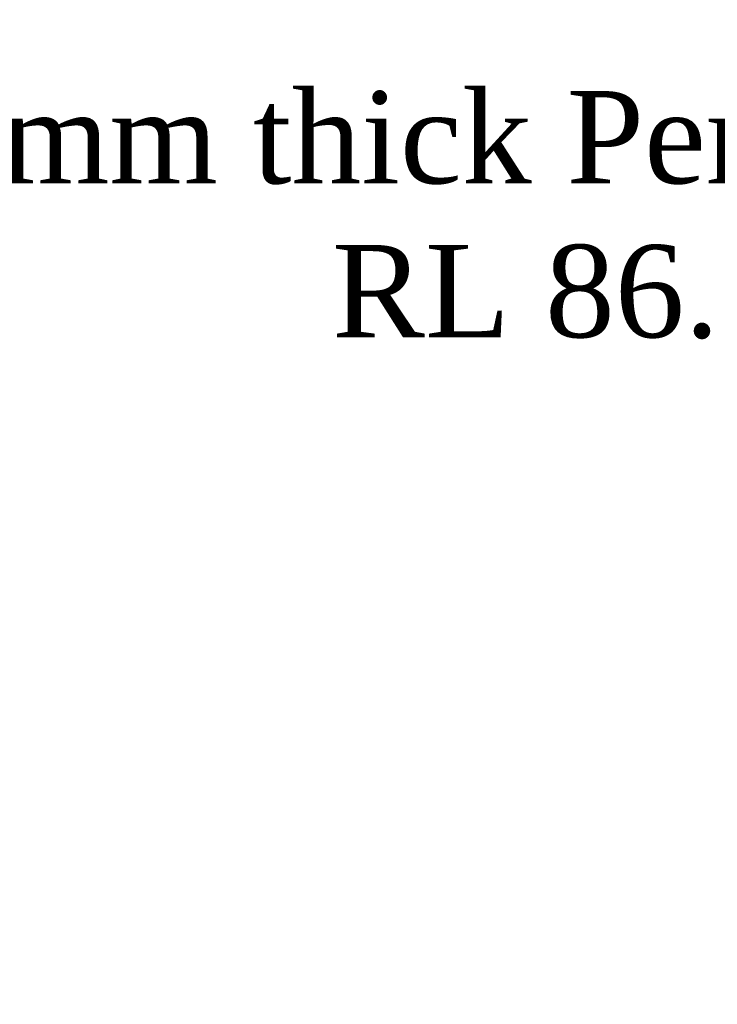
# Model space of a CAD drawing. Header units: millimetres. Extents: x -20950785 to 389010297, y -11535949 to 14056629.
# Tile 458 of 654: x 14697116 to 14701649, y -367452 to -361053. Entities that reach past the tile are written whole.
import ezdxf
from ezdxf import colors
from ezdxf.entities.mleader import LeaderData, LeaderLine
from ezdxf.math import Vec2, Vec3

# ---------------------------------------------------------------- set-up
doc = ezdxf.new("R2010")
doc.units = ezdxf.units.MM
doc.header["$LTSCALE"] = 60
doc.header["$MEASUREMENT"] = 0

msp = doc.modelspace()

# ---------------------------------------------------------------- linework, layer by layer
at = {"color": 7, "linetype": 'Continuous', "lineweight": 9, "ltscale": 2}
msp.add_circle((14751148.1, -376200.45), 347474.95, dxfattribs=at)

# ---------------------------------------------------------------- texts
at = {"linetype": 'Continuous', "lineweight": 9, "insert": (14648301.79, -365064.49), "char_height": 1300, "width": 25045.2677, "attachment_point": 1}
msp.add_mtext('\\pi5418.09167,t45718.09167;{\\fTimes New Roman|b0|i0|c0|p18;\\L ELEVATION OF \\P\\pi2504.57329,t42804.57329;ABUTMENT ELEMENT \\P\\pi7381.21352,t47681.21352;DIRECTION}', dxfattribs=at)

# ---------------------------------------------------------------- leaders
at = {"color": 7, "linetype": 'Continuous', "lineweight": 9, "ltscale": 2}
ml = msp.add_multileader_mtext('Standard', dxfattribs=at)
ml.set_content('{\\fTimes New Roman|b0|i0|c0|p18;\\C256;6mm thick Permanent liner \\PRL 86.700M}', color=7)
ml.set_leader_properties()
ml.build(insert=Vec2(0, 0))
ml.multileader.update_dxf_attribs({"text_right_attachment_type": 6, "dogleg_length": 0.36, "arrow_head_size": 500})
ctx = ml.context
ctx.base_point, ctx.char_height, ctx.arrow_head_size, ctx.landing_gap_size, ctx.plane_origin = Vec3(14696667.89, -361823.18), 600, 500, 0.09, Vec3(14694222.53, -360859.29)
ctx.right_attachment, ctx.text_align_type = 6, 1
notes = []
notes.append((ctx, [(0, (1, 1, 0), (14696667.53, -361823.18), (1, 0), 0.36, [(0, [(14694222.53, -362722.29)], 0, [])])]))
ctx.mtext.insert, ctx.mtext.alignment, ctx.mtext.flow_direction = Vec3(14701486.37, -361517.13), 2, 5
for ctx, leaders in notes:
    for number, flags, end, landing, length, lines in leaders:
        leader = LeaderData()
        leader.index, (leader.has_last_leader_line, leader.has_dogleg_vector, leader.attachment_direction) = number, flags
        leader.last_leader_point, leader.dogleg_vector, leader.dogleg_length = Vec3(end), Vec3(landing), length
        for number, points, colour, breaks in lines:
            line = LeaderLine()
            line.index, line.vertices, line.color, line.breaks = number, Vec3.list(points), colors.encode_raw_color(colour), breaks
            leader.lines.append(line)
        ctx.leaders.append(leader)

doc.saveas('drawing.dxf')
